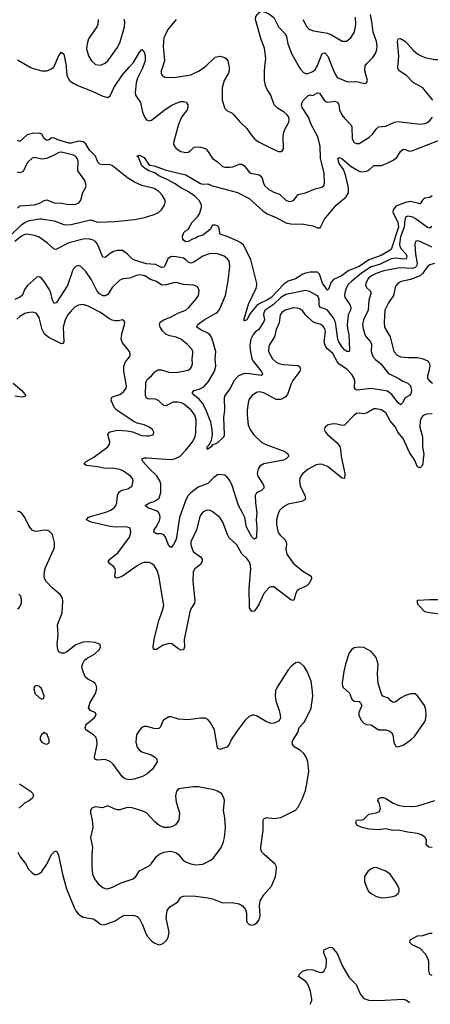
# Model space of a CAD drawing. Header units: inches. Extents: x 1682530 to 1839546, y 640742 to 791647.
# Tile 530 of 656: x 1794309 to 1797674, y 642323 to 650388. Entities that reach past the tile are written whole.
import ezdxf

# ---------------------------------------------------------------- set-up
doc = ezdxf.new("R2010")
doc.units = ezdxf.units.IN
doc.header["$MEASUREMENT"] = 0
doc.layers.add('B7694', color=7, linetype='Continuous')
doc.layers.add('B7695', color=7, linetype='Continuous')

msp = doc.modelspace()

# ---------------------------------------------------------------- linework, layer by layer
at = {"layer": 'B7694', "color": 5}
for points, elevation in [([(1794393.2, 650000), (1794410.5, 649990), (1794490, 649968.3), (1794530, 649968.1), (1794570, 649985.3), (1794584.4, 650000)], 440), ([(1794690.8, 650000), (1794695.5, 649930), (1794717.6, 649890), (1794746.9, 649866.9), (1794790, 649845.2), (1794902.1, 649802.1), (1794990, 649761.3), (1795030, 649750.3), (1795050, 649763.8), (1795083.8, 649836.2), (1795150, 649936.5), (1795206.6, 650000)], 440), ([(1795318.9, 650000), (1795315.5, 649990), (1795273.8, 649910), (1795264.2, 649870), (1795254.7, 649790), (1795258.6, 649770), (1795298.6, 649710), (1795315.3, 649630), (1795331.4, 649591.4), (1795349, 649569), (1795370, 649560.4), (1795390, 649565.7), (1795490, 649643.2), (1795550, 649684), (1795590, 649703.1), (1795630, 649717.4), (1795650, 649718.3), (1795672.1, 649712.1), (1795685.7, 649690), (1795687.2, 649670), (1795681.1, 649650), (1795635.8, 649590), (1795609.1, 649530), (1795572, 649390), (1795570.4, 649370), (1795575.1, 649355.1), (1795591.7, 649331.7), (1795630, 649307.4), (1795670, 649300.3), (1795690, 649303.1), (1795702.7, 649310), (1795737.4, 649342.6), (1795770, 649347.4), (1795790, 649343.1), (1795830, 649331.8), (1795842.6, 649322.6), (1795889.3, 649250), (1795927.3, 649227.3), (1795970, 649185.3), (1795990, 649180.3), (1796030, 649179.6), (1796056, 649184), (1796110, 649205.7), (1796130, 649203.7), (1796150, 649190.4), (1796190, 649138), (1796201.6, 649130), (1796270, 649116.5), (1796286, 649106), (1796295.6, 649090), (1796306, 649050), (1796316.1, 649030), (1796350, 648997.3), (1796390, 648974.7), (1796438.3, 648958.3), (1796490, 648908.8), (1796510, 648900.3), (1796530, 648899), (1796556.3, 648910), (1796590, 648955.8), (1796650, 648968.8), (1796730, 649003.1), (1796784.1, 649015.9), (1796801.2, 649030), (1796806.6, 649050), (1796803, 649130), (1796773.2, 649253.2), (1796769.8, 649350.2), (1796758.4, 649410), (1796750, 649434.3), (1796697.4, 649530), (1796676.2, 649590), (1796623, 649670), (1796617.6, 649690), (1796622.3, 649710), (1796632.7, 649727.3), (1796670, 649765.8), (1796690, 649771.3), (1796710, 649767.4), (1796750, 649788.5), (1796765.1, 649785.1), (1796803.1, 649730), (1796818.2, 649718.2), (1796833.8, 649713.8), (1796890, 649720.2), (1796915.8, 649710), (1796924.6, 649690), (1796930.2, 649650), (1796949.1, 649610), (1796970, 649581.7), (1797024.5, 649524.5), (1797029.2, 649509.2), (1797032.6, 649412.6), (1797050, 649382.4), (1797070, 649374), (1797090, 649375.3), (1797170, 649422), (1797199.7, 649450), (1797230, 649492.4), (1797250, 649510.3), (1797310, 649515.6), (1797379.5, 649550), (1797410, 649555.4), (1797590, 649533.6), (1797630, 649537.3), (1797650, 649546.5), (1797670, 649563.1), (1797690.6, 649589.4)], 440), ([(1795477.6, 650000), (1795467.6, 649970), (1795467, 649950), (1795473.8, 649933.8), (1795498.7, 649918.7), (1795534.4, 649914.4), (1795590, 649917.6), (1795710, 649937.8), (1795779.5, 649970), (1795822.6, 650000)], 460), ([(1796024.3, 650000), (1796026.3, 649970), (1796020.9, 649950), (1795985.5, 649890), (1795966.9, 649830), (1795966.7, 649730), (1795990, 649661), (1796004.8, 649644.8), (1796050, 649622.4), (1796063.8, 649610), (1796110, 649554.9), (1796170, 649498), (1796204.8, 649444.8), (1796234.9, 649410), (1796270, 649384.9), (1796386.5, 649326.5), (1796430, 649308.9), (1796452.3, 649307.7), (1796463.5, 649316.5), (1796469.7, 649330.3), (1796468.4, 649430), (1796473.3, 649466.7), (1796480.8, 649490), (1796514.8, 649550), (1796516.8, 649570), (1796512.9, 649590), (1796500.4, 649610), (1796476.9, 649630), (1796422.5, 649662.5), (1796394, 649690), (1796366.2, 649770), (1796336.6, 649816.6), (1796321.7, 649850), (1796314.6, 649890), (1796314.3, 649970), (1796317.8, 650000)], 460), ([(1796600.1, 650000), (1796610, 649983.1), (1796635.6, 649955.6), (1796650, 649948), (1796670, 649946.9), (1796710, 649963.9), (1796730, 649981.3), (1796741.5, 650000)], 460), ([(1796869.6, 650000), (1796890, 649948.2), (1796910, 649915.3), (1796990, 649882), (1797010, 649878.5), (1797070, 649882.3), (1797134.8, 649865.2), (1797150, 649871.3), (1797158, 649890), (1797138.3, 649970), (1797136.4, 649990), (1797138.7, 650000)], 460), ([(1797693.1, 649730), (1797612.4, 649830), (1797533.3, 649873.3), (1797479.7, 649930), (1797418.9, 649970), (1797407.6, 649987.6), (1797408.7, 650000)], 440), ([(1794230, 648616.5), (1794325, 648710), (1794354.7, 648730), (1794390, 648743), (1794470, 648758), (1794490, 648757.7), (1794590, 648741.8), (1794670, 648710.2), (1794690, 648707.5), (1794730, 648711.7), (1794887.7, 648747.7), (1794950, 648729), (1795090, 648735), (1795249.9, 648750.1), (1795331.4, 648768.6), (1795410, 648791.8), (1795446.6, 648810), (1795472, 648830), (1795496.2, 648870), (1795501.6, 648890), (1795499.6, 648910), (1795476.9, 648950), (1795450, 648981), (1795410, 649005), (1795310, 649030.6), (1795250, 649057.4), (1795193.1, 649093.1), (1795070, 649191.7), (1795041, 649201), (1794990, 649200.2), (1794964.4, 649204.4), (1794950, 649221.3), (1794929.9, 649270), (1794880, 649320), (1794850, 649369.9), (1794830, 649387.3), (1794790, 649392.1), (1794730, 649375.9), (1794710, 649377.4), (1794630, 649401.7), (1794590, 649418.8), (1794570, 649419.1), (1794550, 649404.1), (1794530, 649397.2), (1794510, 649416.1), (1794490, 649449.8), (1794470, 649459), (1794410, 649455.1), (1794370, 649445.9), (1794310, 649390.8), (1794290, 649398.5)], 440), ([(1797690, 648945.4), (1797670, 648930.4), (1797630, 648925), (1797620.6, 648919.4), (1797609.2, 648910), (1797590, 648880.4), (1797510, 648898.1), (1797470, 648890.9), (1797390, 648861.3), (1797368.3, 648831.7), (1797367.2, 648810), (1797407.9, 648730), (1797414, 648690), (1797353.2, 648506.8), (1797270, 648456.7), (1797170, 648421.9), (1797090, 648366.8), (1797005.4, 648334.6), (1796945.2, 648290), (1796881, 648259), (1796860.8, 648239.2), (1796839.9, 648180.1), (1796830, 648171.6), (1796791.2, 648230), (1796764.2, 648304.2), (1796750, 648319.7), (1796690, 648319.4), (1796650, 648312.6), (1796630, 648304.3), (1796570, 648265.1), (1796510, 648247.2), (1796476.8, 648223.2), (1796366.5, 648110), (1796333.4, 648090), (1796275.6, 648064.4), (1796252.4, 648047.6), (1796197.3, 647982.7), (1796170, 647928.3), (1796150, 647921.2), (1796146.6, 647926.6), (1796150, 647944.7), (1796182.6, 648057.4), (1796245.6, 648190), (1796253.3, 648210), (1796253.1, 648226.9), (1796203.1, 648423.1), (1796142.4, 648542.4), (1796121.5, 648561.5), (1796095, 648575), (1796010, 648613.3), (1795952.7, 648630), (1795939.7, 648690), (1795930, 648700.5), (1795910, 648706), (1795890, 648704.5), (1795870, 648669.3), (1795810, 648624), (1795770, 648613.2), (1795750, 648597.2), (1795730, 648594), (1795690, 648571.8), (1795669.7, 648569.7), (1795650, 648582.7), (1795644.5, 648590), (1795643.9, 648616.1), (1795654, 648646), (1795663.6, 648656.4), (1795689.3, 648670.7), (1795722.7, 648730), (1795765.7, 648774.3), (1795781.1, 648798.9), (1795798.3, 648850), (1795798.3, 648870), (1795783.4, 648903.4), (1795743.7, 648943.7), (1795684.7, 648984.7), (1795629.6, 649010), (1795583.5, 649043.5), (1795518.5, 649078.5), (1795450, 649109.9), (1795414.9, 649134.9), (1795366.6, 649150), (1795330, 649174), (1795309.6, 649190), (1795281.2, 649261.2), (1795268, 649270), (1795270, 649274), (1795290, 649277.3), (1795330, 649258), (1795364.8, 649204.8), (1795375.6, 649195.6), (1795411.3, 649190), (1795510, 649156.5), (1795670, 649116.1), (1795790, 649045.7), (1795810, 649041.1), (1795850, 649042.4), (1795888.2, 649028.2), (1796092.8, 648972.8), (1796190, 648923.8), (1796302, 648822), (1796336.7, 648796.7), (1796410, 648767), (1796490, 648724.2), (1796530, 648716.5), (1796633.3, 648713.3), (1796710, 648698.4), (1796750, 648684.4), (1796770, 648684.4), (1796805.3, 648754.7), (1796903.1, 648870), (1796982.8, 648937.2), (1797002.3, 648970), (1797004.4, 649010), (1796978.4, 649118.4), (1796961.5, 649161.5), (1796927.6, 649210), (1796916, 649250), (1796922.7, 649257.3), (1796930, 649259.3), (1796950, 649248.4), (1797024.9, 649184.9), (1797090, 649146.3), (1797110, 649142.6), (1797150, 649147.2), (1797170, 649155.8), (1797210, 649192.9), (1797270, 649192.7), (1797310, 649206.6), (1797370, 649237.3), (1797399.7, 649260.3), (1797430, 649308.7), (1797450, 649327.2), (1797470, 649324.6), (1797494, 649314), (1797510, 649312.1), (1797530, 649317.1), (1797755, 649405)], 420), ([(1794291.8, 648848.2), (1794310, 648862.6), (1794430, 648872), (1794470, 648885), (1794510, 648908.3), (1794530, 648913.8), (1794590, 648887.6), (1794650, 648884.6), (1794710, 648874.5), (1794770, 648875.8), (1794792.8, 648887.2), (1794808.5, 648910), (1794826.1, 648973.9), (1794847.6, 649010), (1794853.6, 649030), (1794842, 649070), (1794785.1, 649150), (1794787.2, 649230), (1794780.7, 649250), (1794768, 649268), (1794750, 649279), (1794650, 649303.7), (1794630, 649300.2), (1794585.5, 649274.5), (1794529, 649251), (1794490, 649245.4), (1794430, 649258.3), (1794410, 649252.8), (1794370, 649215.1), (1794336.3, 649143.7), (1794310, 649134.2), (1794290, 649139.3)], 460), ([(1797685.8, 648694.2), (1797670, 648681.4), (1797650, 648685.2), (1797550, 648760.2), (1797530, 648769.8), (1797490, 648777.4), (1797470.5, 648770), (1797463.7, 648750), (1797459, 648690), (1797428.1, 648610), (1797421, 648550), (1797424.3, 648530), (1797434.2, 648510), (1797473.3, 648470), (1797482.3, 648450), (1797475.5, 648430), (1797454, 648426), (1797390, 648433.4), (1797354, 648430), (1797256.4, 648383.6), (1797190, 648363), (1797108.5, 648311.5), (1797030, 648246.4), (1797001.6, 648218.4), (1796983.6, 648190), (1796972, 648150), (1796970.1, 648130), (1796974.6, 648110), (1797015.2, 648055.2), (1797023.5, 648030), (1797019.4, 648010), (1797000.1, 647970), (1796993.6, 647890), (1796995.9, 647855.9), (1797006.4, 647810), (1797012.7, 647687.3), (1797010, 647669.3), (1796990, 647669.7), (1796970, 647683.2), (1796950, 647705.2), (1796923.7, 647750), (1796916.2, 647770), (1796895.4, 647910), (1796876.2, 647950), (1796830, 648008.5), (1796810, 648019.6), (1796771.1, 648031.1), (1796762.8, 648050), (1796761.9, 648101.9), (1796750, 648126.9), (1796682.3, 648162.3), (1796650, 648169.8), (1796490, 648136), (1796450, 648111.8), (1796387.2, 648052.8), (1796320.8, 648010), (1796308, 647990), (1796306.9, 647970), (1796314.8, 647930), (1796310, 647914.7), (1796269.1, 647850.9), (1796240.2, 647830), (1796222.2, 647810), (1796203.8, 647770), (1796195.9, 647724.1), (1796197.5, 647682.5), (1796210.7, 647610), (1796221, 647590), (1796287.3, 647510), (1796299, 647490), (1796297.4, 647482.6), (1796286.7, 647473.3), (1796191.9, 647488.1), (1796150, 647489.4), (1796102.3, 647470), (1796064.7, 647430), (1796032.6, 647367.4), (1795990.2, 647310), (1795983, 647290), (1795988.3, 647190), (1795977.5, 647130), (1795983.7, 646990), (1795980.5, 646970), (1795930, 646921.2), (1795911.3, 646910), (1795890, 646905.2), (1795877.3, 646890), (1795849.5, 646869.5), (1795846, 646870), (1795843.7, 646890), (1795858, 646902), (1795879.5, 646940.5), (1795888.5, 646990), (1795887, 647030), (1795875.3, 647090), (1795835.3, 647195.3), (1795807.8, 647247.8), (1795779.7, 647279.7), (1795742.2, 647310), (1795724.7, 647330), (1795725.1, 647334.9), (1795736, 647350), (1795779.7, 647360.3), (1795818.4, 647381.6), (1795854.6, 647425.4), (1795905.5, 647510), (1795916.5, 647550), (1795910.7, 647610), (1795914.8, 647670), (1795882.5, 647782.5), (1795870, 647804), (1795850, 647820.8), (1795787, 647850), (1795760.7, 647870), (1795769.6, 647890), (1795793, 647910), (1795820.5, 647930), (1795916.6, 647983.4), (1795930, 647992.9), (1795945.8, 648014.2), (1795995.4, 648130), (1796016.5, 648250), (1796029.7, 648370), (1796024.2, 648410), (1796011.6, 648430), (1795983.7, 648450), (1795930, 648469.8), (1795870, 648473.2), (1795809.5, 648450.5), (1795736.9, 648403.1), (1795710, 648394.6), (1795690, 648402.2), (1795670, 648422), (1795650, 648433.9), (1795590, 648445.9), (1795550, 648447.9), (1795523.5, 648430), (1795494.9, 648365.1), (1795490, 648359.8), (1795470, 648358.7), (1795422.3, 648382.3), (1795349.1, 648389.1), (1795250, 648417.8), (1795229.9, 648429.9), (1795190, 648471.5), (1795150, 648496.8), (1795110, 648497.7), (1795077.1, 648490), (1795050, 648474), (1795010, 648438.9), (1794990, 648441.6), (1794947.4, 648550), (1794929.9, 648569.9), (1794910, 648582.4), (1794872.2, 648592.2), (1794830, 648591.1), (1794710, 648559.6), (1794605.8, 648505.8), (1794590, 648507.3), (1794537.6, 648557.6), (1794467.8, 648607.8), (1794430, 648621.6), (1794368.9, 648631.1), (1794350, 648628.7), (1794324.3, 648615.7), (1794270, 648571.6)], 440), ([(1797684.8, 648524.8), (1797590, 648572.4), (1797570, 648576.9), (1797551, 648570), (1797546.5, 648550), (1797552.7, 648467.3), (1797566.7, 648390), (1797561.5, 648370), (1797550, 648357.1), (1797528.6, 648351.4), (1797425.2, 648354.8), (1797291.6, 648331.6), (1797230.2, 648310), (1797192.2, 648290), (1797168.4, 648270), (1797144.1, 648230), (1797142, 648210), (1797152.2, 648192.2), (1797178.6, 648170), (1797189.3, 648150), (1797169.4, 648090), (1797163.7, 648010), (1797124.8, 647930), (1797118.3, 647890), (1797119.8, 647870), (1797136, 647810), (1797147.7, 647790), (1797184.7, 647750), (1797191.4, 647731.4), (1797189.4, 647670), (1797201.4, 647630), (1797224.1, 647604.1), (1797269.2, 647569.2), (1797330, 647491.3), (1797410, 647452.8), (1797447.6, 647427.6), (1797490, 647411.5), (1797511.3, 647390), (1797518.3, 647350), (1797515.3, 647324.7), (1797504, 647310), (1797468.2, 647290), (1797446, 647250), (1797430, 647232), (1797410, 647249.7), (1797357.7, 647317.7), (1797324.1, 647344.1), (1797190, 647366.8), (1797073.5, 647353.5), (1797059.7, 647359.7), (1797052.1, 647372.1), (1797055.9, 647430), (1797049.8, 647450), (1797030, 647482.7), (1796990, 647524.5), (1796926.3, 647566.3), (1796909.5, 647589.5), (1796875.1, 647655.1), (1796830, 647692.1), (1796814.9, 647710), (1796804.3, 647750), (1796814.1, 647834.1), (1796810, 647855.1), (1796796.7, 647876.7), (1796770, 647895.2), (1796730, 647903.7), (1796710, 647913.3), (1796651.6, 647971.6), (1796630, 648001.5), (1796610, 648016.8), (1796584.2, 648024.2), (1796550, 648026.9), (1796484.6, 648010), (1796455.8, 647990), (1796443.5, 647970), (1796436.1, 647903.9), (1796410.7, 647849.3), (1796396.1, 647790), (1796358, 647730), (1796350.2, 647710), (1796348.4, 647670), (1796381.2, 647610), (1796410, 647582.8), (1796432.4, 647572.4), (1796470, 647563.5), (1796590, 647555.6), (1796599.3, 647550), (1796608.7, 647530), (1796604.6, 647510), (1796547.5, 647432.5), (1796533.7, 647406.3), (1796502.5, 647317.5), (1796484.5, 647295.5), (1796450, 647277.4), (1796410, 647275.7), (1796310, 647331.4), (1796270, 647338.8), (1796250, 647335.1), (1796214.9, 647310), (1796190, 647280.9), (1796180.3, 647250), (1796172.6, 647190), (1796172.2, 647150), (1796180.7, 647070), (1796196.5, 647030), (1796224.9, 646990), (1796290, 646926.2), (1796320.4, 646910), (1796480.5, 646850), (1796507.7, 646830), (1796510.5, 646810.5), (1796492.7, 646790), (1796470, 646780.4), (1796310, 646749.7), (1796277.6, 646730), (1796263.6, 646710), (1796255.3, 646670), (1796260.2, 646650), (1796299.6, 646590), (1796308.8, 646570), (1796308.6, 646551.4), (1796290, 646531.6), (1796250, 646511.2), (1796239.7, 646490), (1796239.8, 646430), (1796251.6, 646350), (1796247.3, 646290), (1796251.1, 646228.9), (1796248.3, 646151.7), (1796240.7, 646139.3), (1796230, 646132.7), (1796210, 646152), (1796167.9, 646230), (1796152.7, 646310), (1796135.8, 646350), (1796101.9, 646410), (1796050, 646571.6), (1796030, 646614.7), (1796010, 646640.5), (1795990, 646656.9), (1795950, 646663), (1795930, 646658.7), (1795900.7, 646639.3), (1795850.2, 646589.8), (1795770, 646558.4), (1795710, 646512.2), (1795690, 646489.8), (1795670, 646454), (1795618.2, 646310), (1795590, 646129.4), (1795570, 646089.3), (1795550, 646065.2), (1795530, 646077.2), (1795503.1, 646150), (1795490, 646169.6), (1795470, 646175.3), (1795430, 646176.9), (1795407.3, 646190), (1795409.8, 646210), (1795434.5, 646245.5), (1795454, 646286), (1795459.1, 646310), (1795456.9, 646330), (1795448.4, 646348.4), (1795430, 646363.9), (1795357.6, 646390), (1795335.6, 646410), (1795372.3, 646430), (1795410, 646442), (1795450.9, 646470), (1795465.4, 646514.6), (1795465.1, 646585.1), (1795457.3, 646610), (1795432.9, 646652.9), (1795372.1, 646710), (1795318.4, 646770), (1795309.3, 646790), (1795330, 646798.7), (1795350, 646799), (1795550, 646786), (1795576.2, 646790), (1795621, 646810), (1795670, 646860.7), (1795723.7, 646930), (1795746, 646970), (1795752.2, 647007.8), (1795755.8, 647110), (1795743, 647150), (1795714.2, 647190), (1795650, 647240.8), (1795631.6, 647250), (1795604.7, 647255.3), (1795564.8, 647255.2), (1795510, 647224), (1795490, 647228.4), (1795450, 647265.3), (1795430, 647277.4), (1795410, 647281.6), (1795370, 647279.8), (1795346.8, 647286.8), (1795339.2, 647310), (1795343.7, 647416.3), (1795355.4, 647444.6), (1795388.9, 647471.1), (1795415.8, 647504.2), (1795441.1, 647518.9), (1795470, 647519.7), (1795530, 647501.2), (1795590, 647497.6), (1795690, 647516.9), (1795708.2, 647530), (1795716.5, 647543.5), (1795725.6, 647570), (1795721.8, 647610), (1795728.2, 647650), (1795728.2, 647670), (1795718.9, 647690), (1795680.4, 647730), (1795628.3, 647770), (1795590, 647788.3), (1795537.7, 647797.7), (1795508, 647810), (1795478.6, 647838.6), (1795458.7, 647870), (1795453.6, 647890), (1795460.7, 647910), (1795490.6, 647929.4), (1795550, 647953.8), (1795610, 647987), (1795669.6, 648010), (1795695.4, 648030), (1795757, 648103), (1795773, 648130), (1795778.7, 648170), (1795772.5, 648192.5), (1795762.7, 648202.7), (1795734, 648214), (1795650, 648219.8), (1795590, 648235.3), (1795570, 648233.6), (1795510, 648215), (1795472.7, 648212.7), (1795430, 648243.5), (1795380.2, 648260.2), (1795333.6, 648290), (1795290, 648298), (1795266.4, 648293.6), (1795210, 648270.8), (1795155.8, 648264.2), (1795130, 648255.1), (1795065.9, 648194.1), (1795030, 648136.9), (1795010, 648125.1), (1794992.6, 648127.4), (1794963.9, 648143.9), (1794944.6, 648164.6), (1794897.9, 648257.9), (1794850, 648326.3), (1794810, 648365.6), (1794790, 648373.6), (1794772, 648370), (1794750, 648347), (1794740.9, 648330), (1794699.3, 648210), (1794610, 648072.8), (1794590, 648063.6), (1794578.2, 648090), (1794564.1, 648150), (1794550, 648180.4), (1794510, 648242.4), (1794490, 648267), (1794470, 648282.7), (1794450, 648279.3), (1794370, 648207.4), (1794350, 648179.7), (1794330.1, 648129.9), (1794310, 648114.9), (1794270, 648096.1)], 460), ([(1797708.2, 648391.8), (1797670, 648380.7), (1797650, 648365), (1797610.8, 648310), (1797589.5, 648290.5), (1797510, 648260.4), (1797435.7, 648244.3), (1797410, 648229.7), (1797392.8, 648210), (1797385.6, 648194.4), (1797373, 648130), (1797330, 648068.4), (1797302.2, 648010), (1797294.2, 647910), (1797298.6, 647870), (1797344.2, 647790), (1797375.3, 647670), (1797401.2, 647641.2), (1797430, 647626.3), (1797490, 647620.4), (1797570, 647621.7), (1797616.4, 647610), (1797655.3, 647590), (1797667.6, 647570), (1797669, 647550), (1797662.8, 647510), (1797650.3, 647470), (1797650.3, 647450), (1797665.7, 647430), (1797690.3, 647410)], 480), ([(1797690, 647158.3), (1797642.7, 647157.3), (1797615.1, 647144.9), (1797600.3, 647130), (1797590, 647102), (1797586.7, 647050), (1797608.7, 646970), (1797610.2, 646890), (1797620.7, 646830), (1797614, 646790), (1797613.7, 646750), (1797604.6, 646730), (1797590, 646718), (1797570, 646725.4), (1797543.2, 646783.2), (1797502.5, 646842.5), (1797450, 646957.4), (1797407.4, 647010), (1797387.6, 647050), (1797343.3, 647103.3), (1797310, 647168.2), (1797270, 647191.1), (1797230, 647201.5), (1797210, 647199.2), (1797150, 647164.7), (1797130, 647159.7), (1797090, 647164.7), (1797070, 647161.3), (1797050, 647147.8), (1796970, 647067), (1796950, 647064.5), (1796896.6, 647076.6), (1796864.6, 647075.4), (1796830, 647066.6), (1796810.7, 647050), (1796804.9, 647030), (1796814, 647010), (1796830.7, 646990), (1796910, 646923.1), (1796931.8, 646891.8), (1796938.4, 646870), (1796941.8, 646810), (1796972.8, 646670), (1796970.3, 646629.7), (1796950, 646633.3), (1796830, 646727.6), (1796790, 646744.4), (1796770, 646746), (1796739.2, 646740.8), (1796672.3, 646707.7), (1796628.8, 646671.2), (1796612.9, 646650), (1796603.2, 646630), (1796600.8, 646610), (1796606.9, 646570), (1796645.8, 646490), (1796650.2, 646470), (1796644.8, 646455.2), (1796619.8, 646440.2), (1796510, 646419.3), (1796465.5, 646394.5), (1796439.5, 646370), (1796429.2, 646350.8), (1796412.1, 646290), (1796412, 646250), (1796428, 646188), (1796444.5, 646164.5), (1796480.9, 646130), (1796493.2, 646110), (1796495.2, 646090), (1796488.4, 646050), (1796498, 646010), (1796550, 645936.5), (1796630, 645872.2), (1796698, 645830), (1796699.5, 645810), (1796680.3, 645770), (1796662, 645750), (1796597.6, 645722.4), (1796583.1, 645710), (1796571.5, 645690), (1796558.6, 645641.4), (1796550.2, 645629.8), (1796530, 645635.4), (1796390, 645742), (1796370, 645743.1), (1796350, 645734.7), (1796310, 645686.6), (1796270, 645603), (1796250, 645567.8), (1796230, 645544.2), (1796210, 645540.7), (1796191, 645571), (1796188.7, 645730), (1796202.3, 645890), (1796197.3, 645930), (1796188.9, 645950), (1796170, 645975.3), (1796130, 646012.2), (1796087.6, 646087.6), (1796024.6, 646144.6), (1796010.8, 646170), (1795972.6, 646272.6), (1795947.8, 646310), (1795895.3, 646355.3), (1795870, 646368.4), (1795846, 646370), (1795830, 646365.7), (1795810, 646352.8), (1795790.3, 646330), (1795784.1, 646315.9), (1795756.5, 646210), (1795712.2, 646110), (1795710.2, 646090), (1795723.5, 646043.5), (1795732.7, 646030), (1795789.1, 645989.1), (1795804.4, 645970), (1795805.3, 645950), (1795790, 645926.6), (1795744.9, 645890), (1795730, 645865.2), (1795727.5, 645790), (1795745, 645630), (1795740.6, 645610), (1795710, 645561.1), (1795702.2, 645537.8), (1795657.8, 645310), (1795659.5, 645250), (1795650, 645226), (1795630, 645224.2), (1795610, 645234), (1795555.9, 645275.9), (1795530, 645279.7), (1795477.8, 645262.2), (1795430, 645229.7), (1795406, 645230), (1795402.9, 645250), (1795411.5, 645310), (1795450, 645465.5), (1795480.2, 645550), (1795488.6, 645590), (1795450, 645832.3), (1795436.1, 645876.1), (1795410, 645918), (1795390, 645934.8), (1795370, 645942.5), (1795330, 645942.3), (1795310, 645937.3), (1795270, 645915.8), (1795150, 645829.8), (1795110, 645813), (1795096.2, 645816.2), (1795088.6, 645828.6), (1795095, 645870), (1795092.2, 645892.2), (1795076.9, 645910), (1795046.6, 645930), (1795033, 645950), (1795046, 645970), (1795116.5, 646023.5), (1795209, 646150), (1795218.6, 646190), (1795217.6, 646210), (1795210, 646225.1), (1795173.4, 646233.4), (1795090, 646231.6), (1795050, 646237.1), (1794893.3, 646273.3), (1794855.6, 646290), (1794869.6, 646310), (1794890, 646319.4), (1795023.4, 646356.6), (1795053, 646370), (1795081.7, 646390), (1795097.8, 646410), (1795104.4, 646430), (1795109.8, 646490), (1795117.2, 646510), (1795130, 646524.4), (1795146.5, 646533.5), (1795193.9, 646546.1), (1795219, 646561), (1795230, 646571), (1795238, 646610), (1795232.6, 646630), (1795218, 646650), (1795160.4, 646690), (1795130, 646703.2), (1795070, 646714.3), (1795010, 646712.4), (1794950, 646724.9), (1794855.4, 646735.4), (1794834.5, 646750), (1794853.6, 646770), (1794915.9, 646804.1), (1795030.9, 646890), (1795045.3, 646910), (1795048.7, 646930), (1795031.1, 646990), (1795037.2, 647002.8), (1795048.2, 647011.8), (1795110, 647026.7), (1795190, 647021.3), (1795232.6, 647012.6), (1795310, 646983.1), (1795350, 646978.4), (1795370, 646979.3), (1795404, 646990), (1795409.2, 647010), (1795396, 647030), (1795369, 647050), (1795328.7, 647070), (1795270, 647084.2), (1795238.2, 647098.2), (1795104.7, 647190), (1795084.7, 647210), (1795059, 647270), (1795061.5, 647290), (1795070, 647297.6), (1795130, 647318.9), (1795160.2, 647339.8), (1795180.7, 647370), (1795184.2, 647390), (1795162.4, 647510), (1795163.2, 647550), (1795174.9, 647585.1), (1795211, 647630), (1795214, 647650), (1795209.7, 647670), (1795150, 647740.7), (1795140.4, 647770), (1795145.8, 647814.2), (1795167.8, 647890), (1795169.5, 647909.5), (1795162.7, 647922.7), (1795150, 647929.3), (1795118.7, 647921.3), (1795090, 647920.8), (1795066.3, 647926.3), (1795039.5, 647939.5), (1794969.7, 647990), (1794870, 648042.9), (1794830, 648055), (1794790, 648050.9), (1794763.8, 648036.2), (1794730, 648004.4), (1794702.6, 647970), (1794680.2, 647930), (1794664.6, 647870), (1794670.8, 647749.2), (1794663, 647737), (1794650, 647732), (1794546.1, 647786.1), (1794513.3, 647813.3), (1794492.7, 647850), (1794467.4, 647947.4), (1794453.2, 647973.2), (1794442.9, 647982.9), (1794411.9, 647991.9), (1794370, 647987.6), (1794350, 647981.5), (1794310, 647956.8), (1794286.1, 647933.9)], 480), ([(1794255.8, 647410), (1794326.2, 647350), (1794358.7, 647310), (1794350, 647300.5), (1794330, 647295.3), (1794270, 647303.6)], 480), ([(1794294.4, 643570), (1794312.7, 643530), (1794355.3, 643475.3), (1794380.5, 643430), (1794410, 643398.8), (1794430, 643386.8), (1794450, 643386.8), (1794470, 643394.8), (1794490, 643410.7), (1794530, 643470.7), (1794569.8, 643550.2), (1794590, 643570.7), (1794610, 643578.8), (1794625.5, 643545.5), (1794658.8, 643390), (1794692, 643270), (1794755.4, 643115.4), (1794768.7, 643088.7), (1794790, 643061.7), (1794830, 643038), (1794910, 643022.4), (1794932.4, 643010), (1794970, 642978.4), (1794990, 642973.7), (1795010, 642976.9), (1795092.2, 643007.8), (1795139.4, 643040.6), (1795167.4, 643052.6), (1795250.2, 643050.2), (1795270, 643041.3), (1795290, 643022), (1795314.1, 642974.1), (1795341.8, 642901.8), (1795357.2, 642877.2), (1795390, 642842), (1795410, 642825.5), (1795450, 642810.5), (1795470, 642814.9), (1795490, 642826), (1795513.6, 642850), (1795525.1, 642870), (1795534.7, 642910), (1795509.8, 643030), (1795518, 643090), (1795539.9, 643120.1), (1795600.9, 643159.1), (1795630, 643201.3), (1795650, 643207.9), (1795730, 643211.8), (1795850, 643195.8), (1795890, 643186.7), (1795970, 643154.4), (1796050, 643157.8), (1796106.7, 643146.7), (1796135.5, 643130), (1796159.9, 643099.9), (1796166.7, 643070), (1796168.4, 643008.4), (1796173.4, 642993.4), (1796190, 642976), (1796210, 642970.8), (1796230, 642976.3), (1796252.3, 642990), (1796270, 643016), (1796278.7, 643050), (1796274, 643130), (1796279.5, 643170), (1796310, 643220.7), (1796371.6, 643290), (1796405.1, 643370), (1796412.1, 643432.1), (1796412.3, 643450), (1796402, 643470), (1796311.2, 643550), (1796294.3, 643570), (1796286, 643590), (1796284.5, 643610), (1796302.6, 643750), (1796303, 643830), (1796310, 643842), (1796330, 643853.4), (1796390, 643845.7), (1796450, 643854.3), (1796567.9, 643912.1), (1796590, 643938.4), (1796626.4, 644010), (1796650, 644074.8), (1796662.7, 644130), (1796677.8, 644230), (1796670.7, 644310.7), (1796652.7, 644352.7), (1796636.5, 644376.5), (1796610, 644401.3), (1796564.5, 644430), (1796545.6, 644450), (1796542.4, 644470), (1796549.7, 644490.3), (1796589.3, 644550), (1796599, 644590), (1796642, 644638), (1796697.6, 644750), (1796709.6, 644850), (1796706.6, 644910), (1796696.9, 644970), (1796664.2, 645050), (1796639.5, 645090), (1796610, 645116), (1796590, 645125.2), (1796570, 645119), (1796530, 645087), (1796510, 645063.7), (1796419, 644921), (1796406.3, 644890), (1796402.3, 644850), (1796409, 644810), (1796434.9, 644730), (1796443.1, 644690), (1796445.5, 644670), (1796433.8, 644646.2), (1796394.2, 644625.8), (1796370, 644622.9), (1796330, 644638), (1796250, 644685.1), (1796230, 644691.1), (1796214, 644690), (1796190, 644680.5), (1796156.4, 644650), (1796090, 644562.9), (1796045.1, 644494.9), (1796024.2, 644450), (1796006, 644430), (1795990, 644422.4), (1795950, 644409.7), (1795930, 644421.2), (1795906.2, 644570), (1795870, 644634.5), (1795850, 644657), (1795830, 644667.6), (1795790, 644668), (1795690, 644653.5), (1795610, 644657.4), (1795550, 644676.9), (1795530, 644676.3), (1795487.7, 644650), (1795475.5, 644630), (1795463.8, 644596.2), (1795450, 644582.7), (1795430, 644578.4), (1795410, 644581.3), (1795350, 644599.7), (1795330, 644599.7), (1795310, 644591.5), (1795290, 644569.5), (1795265.5, 644530), (1795260.8, 644470), (1795270.2, 644430.2), (1795287.4, 644407.4), (1795310, 644392), (1795385.1, 644365.1), (1795413.4, 644350), (1795432.4, 644330), (1795434.4, 644310), (1795398, 644250), (1795354.4, 644210), (1795316.1, 644190), (1795247.6, 644167.6), (1795202.3, 644162.3), (1795168.9, 644168.9), (1795148.6, 644188.6), (1795075.3, 644290), (1795050, 644312.9), (1795010, 644327.3), (1794943.8, 644323.8), (1794923.6, 644330), (1794922, 644350), (1794943.5, 644450), (1794942, 644490), (1794933.3, 644510), (1794913.6, 644530), (1794851.5, 644570), (1794844.4, 644590), (1794851.2, 644610), (1794860, 644620), (1794918.9, 644670), (1794934, 644690), (1794930.8, 644710.8), (1794888.4, 644728.4), (1794871.5, 644750), (1794882.2, 644790), (1794928.7, 644870), (1794940.4, 644910), (1794937.4, 644930), (1794927.3, 644950), (1794910, 644965.6), (1794865.7, 644985.7), (1794845.3, 645005.3), (1794822.6, 645062.6), (1794818.9, 645090), (1794824.9, 645115.1), (1794839.5, 645140.5), (1794861.4, 645158.6), (1794920.7, 645190), (1794962.4, 645230), (1794971.8, 645250), (1794967, 645270), (1794927.4, 645287.4), (1794870, 645292), (1794830, 645289.8), (1794770, 645267.2), (1794691.6, 645208.4), (1794670, 645199.8), (1794650, 645199.7), (1794630, 645209.7), (1794620.3, 645230), (1794615.9, 645270), (1794623.2, 645350), (1794618.2, 645430), (1794656, 645530), (1794662, 645622), (1794658.7, 645650), (1794640.1, 645680.1), (1794575.3, 645735.3), (1794525.8, 645785.8), (1794513.2, 645810), (1794508.9, 645830), (1794511.4, 645870), (1794520.4, 645899.6), (1794589.5, 646050), (1794594.5, 646070), (1794594, 646106), (1794576.9, 646170), (1794550, 646199.6), (1794530, 646205.6), (1794490, 646204.7), (1794450, 646196.3), (1794430, 646197.4), (1794410, 646206), (1794382.4, 646242.4), (1794350, 646309.4), (1794330, 646339.3), (1794310, 646358), (1794290, 646362)], 520), ([(1794302.8, 645682.8), (1794314, 645670), (1794322, 645642), (1794320.3, 645610), (1794310, 645582), (1794290, 645559.7)], 520), ([(1797770, 645515.5), (1797651, 645531), (1797630, 645537.6), (1797578.9, 645590), (1797567.4, 645610), (1797570, 645634), (1797670, 645638.6), (1797870, 645638.4)], 480), ([(1794306, 644130), (1794398, 644070), (1794416.4, 644050), (1794421.1, 644030), (1794410, 644007.8), (1794390, 643991.5), (1794347.7, 643970), (1794304.9, 643930)], 520), ([(1797690, 643606), (1797662, 643610), (1797640.4, 643630), (1797643.5, 643670), (1797632.6, 643690), (1797602, 643710), (1797570, 643722.6), (1797490, 643731.9), (1797410, 643750.4), (1797367.1, 643747.1), (1797310, 643759), (1797250, 643752.6), (1797170, 643756.3), (1797113.6, 643770), (1797072, 643790), (1797062.9, 643810), (1797069.3, 643830), (1797085.4, 643834.6), (1797110, 643832.4), (1797130, 643838.4), (1797170, 643879.1), (1797230, 643890.4), (1797256.6, 643903.4), (1797265.6, 643930), (1797253.7, 643973.7), (1797242.7, 643990), (1797249.2, 644010), (1797270, 644018), (1797290, 644016.9), (1797310, 644009.1), (1797370, 643969.2), (1797410, 643953.6), (1797450, 643945.5), (1797530, 643944.2), (1797571.5, 643948.5), (1797710, 643991.4)], 480), ([(1797690, 642558), (1797670, 642567), (1797660.6, 642600.6), (1797661, 642670), (1797657.2, 642690), (1797637.6, 642730), (1797590, 642780.3), (1797525.1, 642810), (1797505.1, 642830), (1797509.6, 642850), (1797570, 642884.2), (1797612.8, 642887.2), (1797670, 642905.2), (1797690, 642905)], 480), ([(1796689.4, 642322.9), (1796703, 642350), (1796703.9, 642363.9), (1796691.5, 642430), (1796670, 642489), (1796654.5, 642510), (1796593.2, 642550), (1796602.7, 642570), (1796626.8, 642593.2), (1796670, 642607.4), (1796710, 642604), (1796770, 642583.1), (1796790, 642586.7), (1796802.8, 642597.2), (1796819.1, 642630), (1796824, 642670), (1796823.5, 642690), (1796799.5, 642750), (1796800.7, 642759.3), (1796804, 642770), (1796850, 642790.7), (1796870, 642787.3), (1796910, 642740.4), (1796954.9, 642634.9), (1796983.1, 642583.1), (1797010, 642541.1), (1797064.8, 642484.8), (1797102, 642402), (1797130, 642370.5), (1797170, 642357.6), (1797252.8, 642352.8), (1797450, 642364.9), (1797477.4, 642357.4), (1797499.9, 642339.9), (1797503.3, 642334)], 480)]:
    msp.add_lwpolyline(points, dxfattribs=dict(at, elevation=elevation))
for points, elevation in [([(1797090, 645249.6), (1797050, 645242.9), (1797030, 645229.6), (1797010, 645200.9), (1796979.6, 645110), (1796965.2, 645050), (1796952.4, 644952.4), (1796952.8, 644932.8), (1796958.8, 644918.8), (1797010.3, 644870.3), (1797030, 644821), (1797050, 644806), (1797090, 644802), (1797102, 644790), (1797112, 644770), (1797087.3, 644712.7), (1797087.3, 644690), (1797106.8, 644650), (1797130, 644626), (1797150, 644616), (1797190, 644611), (1797250, 644572), (1797310.3, 644570.3), (1797341.1, 644561.1), (1797355.5, 644550), (1797366, 644530), (1797374.9, 644470), (1797390, 644434.8), (1797410, 644433), (1797450, 644446), (1797515.1, 644490), (1797543.9, 644516.1), (1797624.2, 644630), (1797633, 644650), (1797639.7, 644690), (1797636.1, 644736.1), (1797625.6, 644770), (1797570, 644849.4), (1797550, 644865.1), (1797510, 644866), (1797470, 644853.6), (1797428.5, 644831.5), (1797390, 644799.3), (1797370, 644796), (1797350, 644809.3), (1797331.4, 644831.4), (1797285.6, 644845.6), (1797276.6, 644856.6), (1797245.1, 644950), (1797241.7, 645030), (1797245.3, 645110), (1797230, 645164.5), (1797190, 645212.7), (1797130, 645244.5)], 520), ([(1794450, 644935.3), (1794434, 644930), (1794424.7, 644910), (1794432, 644870), (1794470, 644832), (1794490, 644822), (1794506, 644830), (1794508, 644850), (1794488, 644910), (1794466, 644930)], 540), ([(1794510, 644548.7), (1794486, 644530), (1794476, 644510), (1794476, 644490), (1794491.3, 644470), (1794510, 644458.8), (1794530, 644454.8), (1794550, 644466), (1794549, 644490), (1794533.2, 644533.2)], 540), ([(1795730, 644104), (1795610, 644089.2), (1795592.4, 644067.6), (1795584.2, 644030), (1795590, 643978), (1795617, 643890), (1795612, 643830), (1795586.7, 643793.3), (1795561.5, 643778.5), (1795530, 643771.1), (1795490, 643772.4), (1795450, 643789.7), (1795416.4, 643816.4), (1795347.6, 643890), (1795310, 643908.5), (1795230, 643932.4), (1795190, 643935.8), (1795130, 643915.4), (1795110, 643915.4), (1795082.9, 643922.9), (1795030, 643947.3), (1794987.2, 643932.8), (1794930, 643939.1), (1794899.1, 643930), (1794887.7, 643910), (1794887.9, 643892.1), (1794901.6, 643830), (1794908.1, 643771.9), (1794888.4, 643690), (1794906, 643610), (1794900.4, 643550), (1794899.5, 643450), (1794905.3, 643390), (1794920.4, 643350), (1794950.5, 643310), (1794990, 643279.3), (1795010, 643270.4), (1795030, 643268.5), (1795070, 643281.3), (1795140.8, 643319.2), (1795238, 643350), (1795259.6, 643370), (1795290, 643415.5), (1795370, 643456.4), (1795387.4, 643472.6), (1795430, 643534.9), (1795450, 643550.4), (1795490, 643570.4), (1795543.3, 643576.7), (1795586.9, 643566.9), (1795610, 643550.7), (1795645.8, 643505.8), (1795666.8, 643490), (1795712.3, 643472.3), (1795750, 643464.4), (1795810, 643470.5), (1795875.1, 643504.9), (1795897.6, 643522.4), (1795957.2, 643602.8), (1795975.3, 643644.7), (1795987, 643690), (1795995.1, 643770), (1795989.7, 643850), (1795979.7, 643910), (1795987.3, 643990), (1795984.5, 644010), (1795963.7, 644050), (1795930, 644069.6), (1795898.9, 644078.9), (1795770, 644103.5)], 540), ([(1797230, 643442.9), (1797210, 643440.7), (1797188.7, 643431.3), (1797161, 643410), (1797134.8, 643370), (1797134, 643330), (1797156.3, 643270), (1797168, 643250), (1797187.7, 643230), (1797226, 643210), (1797270, 643195.8), (1797310, 643197), (1797370, 643207.2), (1797390, 643214.9), (1797409.4, 643230), (1797418.4, 643250), (1797417.6, 643270), (1797400.5, 643310), (1797345.1, 643390), (1797310, 643414.3)], 520)]:
    msp.add_lwpolyline(points, close=True, dxfattribs=dict(at, elevation=elevation))
at = {"layer": 'B7695', "color": 5}
for points, elevation in [([(1794951.8, 650390), (1794949, 650350), (1794940.9, 650330), (1794873.6, 650230), (1794861.2, 650190), (1794857.3, 650150), (1794872.1, 650092.1), (1794896.9, 650050), (1794930, 650022), (1794970, 650016.9), (1795008.6, 650031.4), (1795029.8, 650050.2), (1795110, 650161.6), (1795132.2, 650207.8), (1795168.1, 650330), (1795169.8, 650369.8), (1795165.3, 650390)], 460), ([(1795590.2, 650390), (1795525.5, 650310), (1795502.5, 650270), (1795490, 650237), (1795484.7, 650170), (1795494.3, 650050), (1795477.6, 650000)], 460), ([(1796317.8, 650000), (1796325.8, 650070), (1796315.8, 650155.8), (1796286.9, 650226.9), (1796241.1, 650390), (1796245.1, 650414.9), (1796270, 650448.2), (1796290, 650461), (1796350, 650436.1), (1796390, 650406.4), (1796430.1, 650330.1), (1796486.5, 650270), (1796494.4, 650250), (1796505.6, 650190), (1796536, 650110), (1796600.1, 650000)], 460), ([(1796628.9, 650390), (1796661.1, 650330), (1796680.5, 650310), (1796716.2, 650296.2), (1796830, 650278.4), (1796863.5, 650263.5), (1796950, 650212), (1796986.5, 650213.5), (1797021.8, 650238.2), (1797051.6, 650288.4), (1797062.8, 650350), (1797060.3, 650410)], 480), ([(1797138.7, 650000), (1797141, 650010), (1797153.7, 650030), (1797202.3, 650077.7), (1797225.3, 650110), (1797236, 650144), (1797238.5, 650170), (1797232.2, 650210), (1797206.5, 650286.5), (1797195.4, 650370), (1797182.2, 650430)], 460), ([(1797408.7, 650000), (1797416.5, 650090), (1797405.7, 650210), (1797410, 650230.5), (1797430, 650233.1), (1797470, 650208.9), (1797536.7, 650136.7), (1797568.7, 650108.7), (1797593.7, 650093.7), (1797630, 650079.3), (1797710, 650061.1), (1797830, 650061.5), (1797852.9, 650050), (1797903.6, 650000)], 440), ([(1795206.6, 650000), (1795241.2, 650038.8), (1795290, 650122.8), (1795310, 650144.7), (1795330, 650122), (1795335.6, 650095.6), (1795335.9, 650050), (1795318.9, 650000)], 440), ([(1794584.4, 650000), (1794590, 650005.7), (1794630, 650095.5), (1794650, 650122), (1794670, 650106), (1794690.1, 650010.1), (1794690.8, 650000)], 440), ([(1795822.6, 650000), (1795837, 650010), (1795910, 650080.3), (1795950, 650088.8), (1795990, 650079.5), (1796005.5, 650065.5), (1796014, 650050), (1796023.6, 650010), (1796024.3, 650000)], 460), ([(1796741.5, 650000), (1796750, 650013.7), (1796788.6, 650110), (1796810, 650116.5), (1796834.2, 650090), (1796869.6, 650000)], 460), ([(1794290, 650059.6), (1794393.2, 650000)], 440)]:
    msp.add_lwpolyline(points, dxfattribs=dict(at, elevation=elevation))

doc.saveas('drawing.dxf')
